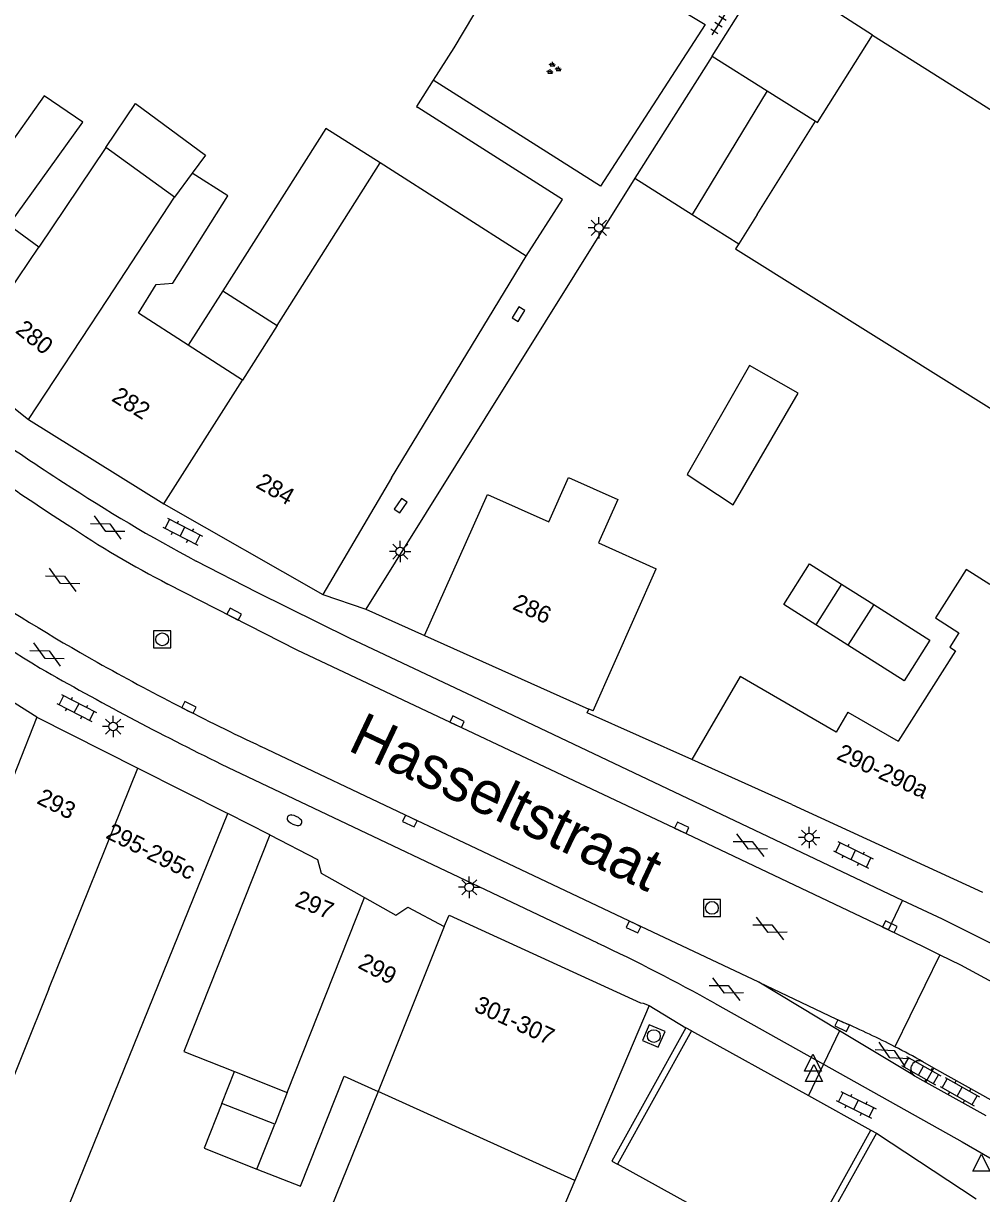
# Model space of a CAD drawing. Extents: x 132998 to 136004, y 396998 to 398512.
# Drawn here: x 133331.8 to 133387.8, y 397708.1 to 397776.5 of the extents above; entities that cross this region are included whole.
import ezdxf

# ---------------------------------------------------------------- set-up
doc = ezdxf.new("R2010")
doc.units = 0
for name, color, linetype in [('gg-afsc-hekwerk', 7, 'Continuous'), ('gg-afsc-muur', 7, 'Continuous'), ('gg-anno-huisnummerreeks BGT', 7, 'Continuous'), ('gg-anno-openbare ruimte label', 7, 'Continuous'), ('gg-bbg-bijgebouw', 7, 'Continuous'), ('gg-bbg-gedigitaliseerde bebouwing', 7, 'Continuous'), ('gg-bbg-gedigitaliseerde bijgebouw', 7, 'Continuous'), ('gg-bbg-hoofdgebouw', 7, 'Continuous'), ('gg-bbg-luifel en loopbrug', 7, 'Continuous'), ('gg-bbg-tussenscheiding', 7, 'Continuous'), ('gg-knt-verharding', 7, 'Continuous'), ('gg-knt-verharding nz', 7, 'Continuous'), ('gt-grn-weggrens', 7, 'Continuous'), ('gt-symb-brandkraan', 7, 'Continuous'), ('gt-symb-gesloten verharding', 7, 'Continuous'), ('gt-symb-groenvak', 7, 'Continuous'), ('gt-symb-klinker verharding', 7, 'Continuous'), ('gt-symb-kolk', 7, 'Continuous'), ('gt-symb-lichtmast', 7, 'Continuous'), ('gt-symb-rioolschacht', 7, 'Continuous'), ('gt-symb-tegel verharding', 7, 'Continuous'), ('gt-symb-waterafsluiter', 7, 'Continuous')]:
    doc.layers.add(name, color=color, linetype=linetype)

# ---------------------------------------------------------------- blocks, each defined once
blk = doc.blocks.new('gt0-TEG1')
at = {"layer": 'gt-symb-tegel verharding'}
for p, q in [((-1.125, 0), (1.125, 0)), ((-0.9, -0.25), (-0.9, 0.25)), ((-0.45, -0.25), (-0.45, 0.25)), ((0, -0.25), (0, 0.25)), ((0.45, -0.25), (0.45, 0.25)), ((0.9, -0.25), (0.9, 0.25))]:
    blk.add_line(p, q, dxfattribs=at)
blk = doc.blocks.new('gt0-GRVAK')
at = {"layer": 'gt-symb-groenvak'}
for p, q in [((-0.11, 0.189), (-0.228, 0.24)), ((-0.182, 0.153), (0.088, 0.153)), ((-0.091, 0.211), (-0.156, 0.322)), ((-0.047, 0.214), (-0.047, 0.393)), ((-0.004, 0.211), (0.061, 0.322)), ((0.015, 0.189), (0.133, 0.24)), ((0.262, -0.052), (0.197, 0.059)), ((0.305, -0.049), (0.305, 0.13)), ((0.349, -0.052), (0.414, 0.059)), ((-0.245, -0.228), (-0.363, -0.177)), ((-0.318, -0.264), (-0.047, -0.264)), ((-0.226, -0.206), (-0.291, -0.095)), ((-0.183, -0.203), (-0.183, -0.024)), ((-0.139, -0.206), (-0.074, -0.095)), ((-0.12, -0.228), (-0.002, -0.177)), ((0.243, -0.074), (0.125, -0.023)), ((0.17, -0.11), (0.441, -0.11)), ((0.368, -0.074), (0.486, -0.023))]:
    blk.add_line(p, q, dxfattribs=at)
blk = doc.blocks.new('gt0-LMAST')
at = {"layer": 'gt-symb-lichtmast'}
for p, q in [((-0.182, 0.173), (-0.447, 0.438)), ((-0.005, 0.246), (-0.005, 0.621)), ((0.172, 0.173), (0.437, 0.438)), ((-0.255, -0.004), (-0.63, -0.004)), ((-0.182, -0.181), (-0.447, -0.446)), ((-0.005, -0.254), (-0.005, -0.629)), ((0.437, -0.446), (0.172, -0.181)), ((0.245, -0.004), (0.62, -0.004))]:
    blk.add_line(p, q, dxfattribs=at)
blk.add_circle((-0.005, -0.004), 0.25, dxfattribs=at)
blk = doc.blocks.new('gt0-KOLK')
at = {"layer": 'gt-symb-kolk'}
blk.add_lwpolyline([(0, 0), (0.375, 0), (0.375, 0.4), (-0.375, 0.4), (-0.375, 0), (0, 0)], dxfattribs=at)
blk = doc.blocks.new('gt0-KL1')
at = {"layer": 'gt-symb-klinker verharding'}
for p, q in [((-1.15, 0.3), (1.15, 0.3)), ((-1, -0.3), (-1, 0.3)), ((-0.5, 0.3), (-0.5, 0.45)), ((0, -0.3), (0, 0.3)), ((0.5, 0.3), (0.5, 0.45)), ((1, -0.3), (1, 0.3)), ((-1.15, -0.3), (1.15, -0.3)), ((-0.5, -0.45), (-0.5, -0.3)), ((0.5, -0.45), (0.5, -0.3))]:
    blk.add_line(p, q, dxfattribs=at)
blk = doc.blocks.new('gt0-WAFSL')
at = {"layer": 'gt-symb-waterafsluiter'}
for p, q in [((-0.5, -0.333), (0, 0.667)), ((0, 0.667), (0.5, -0.333)), ((0.5, -0.333), (-0.5, -0.333))]:
    blk.add_line(p, q, dxfattribs=at)
blk = doc.blocks.new('gt0-GESVH1')
at = {"layer": 'gt-symb-gesloten verharding'}
for p, q in [((-0.992, -0.261), (0.008, 0.239)), ((0.008, -0.261), (-0.992, 0.239)), ((0.008, 0.239), (1.008, -0.261)), ((1.008, 0.239), (0.008, -0.261))]:
    blk.add_line(p, q, dxfattribs=at)
blk = doc.blocks.new('gt0-RS')
at = {"layer": 'gt-symb-rioolschacht'}
blk.add_lwpolyline([(-0.5, -0.5), (0.5, -0.5), (0.5, 0.5), (-0.5, 0.5)], close=True, dxfattribs=at)
blk.add_circle((0, 0), 0.375, dxfattribs=at)
blk = doc.blocks.new('gt0-BR')
at = {"layer": 'gt-symb-brandkraan'}
for centre, radius, start, end in [((-0.244, 0), 0.206, 107.56694, 252.43307), ((0.599, -2.664), 3, 106.89205, 107.56694), ((0, -0.691), 0.938, 73.10799, 106.89205), ((-0.599, -2.664), 3, 72.43309, 73.10799), ((0.244, 0), 0.206, 287.56695, 72.43309), ((0.599, 2.664), 3, 252.43307, 253.10797), ((0, 0.691), 0.938, 253.10797, 286.89206), ((-0.599, 2.664), 3, 286.89206, 287.56695)]:
    blk.add_arc(centre, radius, start, end, dxfattribs=at)

msp = doc.modelspace()

# ---------------------------------------------------------------- linework, layer by layer
at = {"layer": 'gg-afsc-hekwerk'}
msp.add_lwpolyline([(133364.061, 397708.834), (133360.057, 397699.402), (133358.146, 397700.213)], dxfattribs=at)
at = {"layer": 'gg-afsc-muur'}
for p, q in [((133367.568, 397767.456), (133351.829, 397742.259)), ((133351.829, 397742.259), (133355.26, 397740.72)), ((133370.878, 397717.578), (133366.549, 397709.784)), ((133352.561, 397714.038), (133348.385, 397703.774)), ((133381.691, 397711.599), (133376.372, 397702.041)), ((133377.037, 397703.996), (133381.368, 397711.779))]:
    msp.add_line(p, q, dxfattribs=at)
for points in [[(133361.212, 397762.898), (133363.325, 397766.211), (133354.875, 397771.59)], [(133370.894, 397733.467), (133364.766, 397736.188), (133364.877, 397736.409)]]:
    msp.add_lwpolyline(points, dxfattribs=at)
at = {"layer": 'gg-bbg-bijgebouw'}
for p, q in [((133372.089, 397774.61), (133367.568, 397767.456)), ((133372.089, 397774.61), (133375.297, 397772.581)), ((133375.297, 397772.581), (133378.125, 397770.792)), ((133342.372, 397710.713), (133345.466, 397709.498))]:
    msp.add_line(p, q, dxfattribs=at)
at = {"layer": 'gg-bbg-gedigitaliseerde bebouwing'}
for p, q in [((133336.627, 397769.252), (133332.699, 397763.426)), ((133340.638, 397766.352), (133336.627, 397769.252)), ((133361.212, 397762.898), (133352.66, 397768.356)), ((133341.676, 397767.76), (133340.638, 397766.352)), ((133346.639, 397758.855), (133344.612, 397755.656)), ((133344.612, 397755.656), (133341.449, 397757.687)), ((133386.519, 397740.869), (133385.978, 397740.02)), ((133386.311, 397739.81), (133382.971, 397734.521)), ((133385.978, 397740.02), (133386.311, 397739.81)), ((133380.027, 397736.235), (133382.971, 397734.521)), ((133332.59, 397735.93), (133328.369, 397725.264)), ((133368.404, 397719.063), (133364.061, 397708.834)), ((133367.9, 397719.23), (133368.054, 397719.211)), ((133368.054, 397719.211), (133368.404, 397719.063)), ((133344.149, 397715.2), (133347.239, 397713.975)), ((133350.564, 397714.942), (133352.561, 397714.038)), ((133364.061, 397708.834), (133352.561, 397714.038)), ((133347.239, 397713.975), (133346.502, 397712.115))]:
    msp.add_line(p, q, dxfattribs=at)
for points in [[(133332.699, 397763.426), (133330.955, 397764.708), (133335.276, 397770.733), (133333.017, 397772.281), (133330.625, 397768.894)], [(133341.449, 397757.687), (133338.529, 397759.563), (133339.564, 397761.236), (133340.534, 397761.33), (133343.768, 397766.434), (133341.676, 397767.76)], [(133373.642, 397763.628), (133373.451, 397763.322), (133390.68, 397752.542), (133395.208, 397759.78), (133400.491, 397756.475), (133397.145, 397751.126), (133404.634, 397746.446)], [(133355.26, 397740.72), (133358.956, 397748.966), (133362.529, 397747.365), (133363.688, 397749.951), (133366.565, 397748.662), (133365.429, 397746.126), (133368.808, 397744.612)], [(133388.322, 397743.704), (133386.942, 397744.581), (133385.14, 397741.746), (133386.519, 397740.869)], [(133328.674, 397708.564), (133327.962, 397706.81), (133333.345, 397704.624), (133343.77, 397730.3)], [(133346.22, 397729.06), (133341.189, 397716.374), (133344.149, 397715.2)]]:
    msp.add_lwpolyline(points, dxfattribs=at)
at = {"layer": 'gg-bbg-gedigitaliseerde bijgebouw'}
for p, q in [((133349.491, 397770.378), (133343.464, 397760.867)), ((133352.66, 397768.356), (133349.491, 397770.378)), ((133367.568, 397767.456), (133370.914, 397765.348)), ((133370.914, 397765.348), (133373.642, 397763.628)), ((133343.464, 397760.867), (133346.639, 397758.855)), ((133379.655, 397743.707), (133381.534, 397742.517)), ((133380.027, 397740.137), (133378.148, 397741.328)), ((133343.412, 397713.339), (133342.372, 397710.713)), ((133346.502, 397712.115), (133343.412, 397713.339))]:
    msp.add_line(p, q, dxfattribs=at)
for points in [[(133370.618, 397750.129), (133373.306, 397748.35), (133377.11, 397754.891), (133374.272, 397756.515), (133370.618, 397750.129)], [(133378.148, 397741.328), (133376.268, 397742.519), (133377.775, 397744.898), (133379.655, 397743.707)], [(133381.534, 397742.517), (133384.815, 397740.438), (133383.308, 397738.059), (133380.027, 397740.137)]]:
    msp.add_lwpolyline(points, dxfattribs=at)
at = {"layer": 'gg-bbg-hoofdgebouw'}
for p, q in [((133381.462, 397775.826), (133389.388, 397770.831)), ((133353.33, 397749.93), (133361.212, 397762.898)), ((133328.066, 397756.554), (133332.11, 397753.34)), ((133332.11, 397753.34), (133340.02, 397748.41)), ((133353.33, 397749.93), (133349.31, 397743.11)), ((133340.02, 397748.41), (133349.31, 397743.11)), ((133365.12, 397736.3), (133368.808, 397744.612)), ((133355.26, 397740.72), (133364.877, 397736.409)), ((133365.12, 397736.3), (133364.877, 397736.409)), ((133332.59, 397735.93), (133338.5, 397732.954)), ((133376.74, 397730.83), (133370.894, 397733.467)), ((133338.5, 397732.954), (133343.77, 397730.3)), ((133376.74, 397730.83), (133387.9, 397725.69))]:
    msp.add_line(p, q, dxfattribs=at)
for points in [[(133378.125, 397770.792), (133378.245, 397770.716), (133381.462, 397775.826)], [(133380.027, 397736.235), (133379.337, 397735.051), (133373.72, 397738.321), (133370.894, 397733.467)], [(133346.22, 397729.06), (133349.01, 397727.6), (133349.22, 397726.8), (133351.756, 397725.375)], [(133351.756, 397725.375), (133353.58, 397724.35), (133354.29, 397724.81), (133356.41, 397723.68)], [(133356.41, 397723.68), (133356.7, 397724.35), (133367.9, 397719.23)], [(133345.466, 397709.498), (133348.015, 397708.497), (133350.564, 397714.942)]]:
    msp.add_lwpolyline(points, dxfattribs=at)
at = {"layer": 'gg-bbg-luifel en loopbrug'}
for p, q in [((133343.464, 397760.867), (133341.449, 397757.687)), ((133370.878, 397717.578), (133370.555, 397717.757)), ((133370.878, 397717.578), (133377.712, 397713.8)), ((133343.412, 397713.339), (133344.149, 397715.2)), ((133377.712, 397713.8), (133381.368, 397711.779)), ((133381.368, 397711.779), (133381.691, 397711.599)), ((133381.691, 397711.599), (133387.534, 397707.756)), ((133377.037, 397703.996), (133366.549, 397709.784))]:
    msp.add_line(p, q, dxfattribs=at)
for points in [[(133336.627, 397769.252), (133338.362, 397771.826), (133342.451, 397768.812), (133341.676, 397767.76)], [(133370.555, 397717.757), (133366.224, 397709.961), (133366.549, 397709.784)]]:
    msp.add_lwpolyline(points, dxfattribs=at)
at = {"layer": 'gg-bbg-tussenscheiding'}
for p, q in [((133375.297, 397772.581), (133370.914, 397765.348)), ((133374.71, 397765.334), (133378.125, 397770.792)), ((133346.639, 397758.855), (133352.66, 397768.356)), ((133336.721, 397760.375), (133340.638, 397766.352)), ((133374.71, 397765.334), (133373.642, 397763.628)), ((133328.066, 397756.554), (133332.699, 397763.426)), ((133332.11, 397753.34), (133336.721, 397760.375)), ((133340.02, 397748.41), (133344.612, 397755.656)), ((133379.655, 397743.707), (133378.148, 397741.328)), ((133381.534, 397742.517), (133380.027, 397740.137)), ((133333.297, 397720.039), (133338.5, 397732.954)), ((133347.239, 397713.975), (133351.756, 397725.375)), ((133356.41, 397723.68), (133352.561, 397714.038)), ((133333.297, 397720.039), (133328.674, 397708.564)), ((133345.466, 397709.498), (133346.502, 397712.115))]:
    msp.add_line(p, q, dxfattribs=at)
at = {"layer": 'gg-knt-verharding'}
for p, q in [((133372.089, 397774.61), (133375.17, 397779.511)), ((133349.31, 397743.11), (133351.829, 397742.259)), ((133332.59, 397735.93), (133330.58, 397737.2)), ((133343.379, 397733.193), (133365.378, 397722.723)), ((133346.22, 397729.06), (133343.77, 397730.3)), ((133382.39, 397723.49), (133384.422, 397722.515)), ((133384.422, 397722.515), (133385.404, 397722.031)), ((133385.404, 397722.031), (133382.77, 397716.654)), ((133374.807, 397720.427), (133379.776, 397718.075)), ((133372.223, 397719.207), (133378.598, 397715.634)), ((133385.058, 397715.396), (133384.409, 397715.78)), ((133383.915, 397714.959), (133384.587, 397714.576)), ((133384.587, 397714.576), (133385.058, 397715.396)), ((133388.583, 397713.423), (133385.058, 397715.396)), ((133384.587, 397714.576), (133388.094, 397712.634))]:
    msp.add_line(p, q, dxfattribs=at)
for points in [[(133368.314, 397778.474), (133371.673, 397776.458), (133365.56, 397766.992), (133355.773, 397773.204)], [(133358.126, 397777.018), (133356.972, 397775.096), (133355.773, 397773.204)], [(133355.773, 397773.204), (133354.791, 397771.655), (133354.875, 397771.59)], [(133383.222, 397725.214), (133358.11, 397737.148), (133350.87, 397740.563), (133345.478, 397743.218), (133341.913, 397745.066)], [(133382.39, 397723.49), (133370.219, 397729.279), (133347.82, 397739.861), (133340.255, 397743.722)], [(133374.807, 397720.427), (133367.573, 397723.837), (133357.955, 397728.416), (133354.488, 397730.036), (133345.697, 397734.222)], [(133393.328, 397720.267), (133391.011, 397721.392), (133385.55, 397724.108), (133383.222, 397725.214)], [(133378.598, 397715.634), (133386.7, 397711.092), (133394.052, 397706.834)]]:
    msp.add_lwpolyline(points, dxfattribs=at)
for centre, radius, start, end in [((133384.951, 397829.403), 94.543, 230.97473, 237.50194), ((133404.569, 397856.515), 129.915, 232.71477, 237.29214), ((133387.081, 397830.091), 96.277, 236.65268, 242.02128), ((133400.608, 397851.026), 131.118, 230.81871, 238.85282), ((133393.594, 397841.152), 117.082, 231.61984, 240.60315), ((133367.693, 397796.876), 59.818, 236.14539, 242.69747), ((133420.936, 397892.206), 176.919, 240.11679, 243.99971), ((133411.946, 397874.788), 155.396, 240.79537, 244.76537), ((133313.811, 397613.911), 120.412, 60.98114, 64.64339), ((133357.772, 397667.849), 54.834, 62.87853, 66.34195), ((133357.846, 397667.941), 54.719, 60.95862, 62.90367), ((133384.184, 397715.356), 0.48, 62.01691, 235.91201)]:
    msp.add_arc(centre, radius, start, end, dxfattribs=at)
at = {"layer": 'gg-knt-verharding nz'}
for p, q in [((133381.462, 397775.826), (133375.342, 397779.778)), ((133379.54, 397717.586), (133374.807, 397720.427)), ((133368.404, 397719.063), (133370.555, 397717.757)), ((133383.915, 397714.959), (133379.54, 397717.586))]:
    msp.add_line(p, q, dxfattribs=at)
msp.add_lwpolyline([(133385.404, 397722.031), (133386.603, 397721.44), (133391.068, 397719.024), (133391.167, 397719.169), (133394.73, 397717.155)], dxfattribs=at)
at = {"layer": 'gt-grn-weggrens'}
for p, q in [((133382.39, 397723.49), (133383.222, 397725.214)), ((133379.54, 397717.586), (133378.598, 397715.634)), ((133378.598, 397715.634), (133377.712, 397713.8))]:
    msp.add_line(p, q, dxfattribs=at)

# ---------------------------------------------------------------- block references
at = {"layer": 'gt-symb-brandkraan', "rotation": -25.074419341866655}
msp.add_blockref('gt0-BR', (133347.659, 397729.904), dxfattribs=at)
at = {"layer": 'gt-symb-gesloten verharding'}
for p, rotation in [((133336.737, 397747.037), -27.38497058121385), ((133334.094, 397743.982), -27.38497058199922), ((133333.186, 397739.605), -27.38497058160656), ((133374.311, 397728.456), -26.28331291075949), ((133375.467, 397723.584), -26.283312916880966), ((133372.907, 397720.033), -26.283312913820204), ((133382.602, 397716.229), -29.460713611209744)]:
    msp.add_blockref('gt0-GESVH1', p, dxfattribs=dict(at, rotation=rotation))
at = {"layer": 'gt-symb-groenvak'}
msp.add_blockref('gt0-GRVAK', (133362.788, 397773.875), dxfattribs=at)
at = {"layer": 'gt-symb-klinker verharding'}
for p, rotation in [((133341.114, 397746.789), -27.38497058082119), ((133334.92, 397736.467), -27.38497058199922), ((133380.339, 397727.878), -26.283312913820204), ((133384.302, 397715.247), -29.4607136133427), ((133386.562, 397714.02), -29.460713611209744), ((133380.504, 397713.262), -26.283312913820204)]:
    msp.add_blockref('gt0-KL1', p, dxfattribs=dict(at, rotation=rotation))
at = {"layer": 'gt-symb-kolk'}
for p, rotation in [((133360.932, 397759.403), 58.407508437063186), ((133354.034, 397748.198), 56.341728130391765), ((133344.039, 397741.78), -27.16772453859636), ((133341.401, 397736.329), -26.998144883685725), ((133357.08, 397735.488), -25.280154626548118), ((133354.488, 397730.036), 154.96165655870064), ((133370.219, 397729.279), -25.29819500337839), ((133367.573, 397723.837), 154.54289967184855), ((133382.39, 397723.49), -25.431772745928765), ((133379.776, 397718.075), 154.7198453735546)]:
    msp.add_blockref('gt0-KOLK', p, dxfattribs=dict(at, rotation=rotation))
at = {"layer": 'gt-symb-lichtmast'}
for p in [(133365.46, 397764.564), (133353.848, 397745.624), (133337.061, 397735.388), (133377.759, 397728.894), (133357.883, 397725.984)]:
    msp.add_blockref('gt0-LMAST', p, dxfattribs=at)
at = {"layer": 'gt-symb-rioolschacht'}
for p in [(133339.922, 397740.486), (133372.071, 397724.777)]:
    msp.add_blockref('gt0-RS', p, dxfattribs=at)
at = {"layer": 'gt-symb-rioolschacht', "rotation": -23.156205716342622}
msp.add_blockref('gt0-RS', (133368.674, 397717.277), dxfattribs=at)
at = {"layer": 'gt-symb-tegel verharding', "rotation": 57.86710413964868}
msp.add_blockref('gt0-TEG1', (133372.689, 397776.812), dxfattribs=at)
at = {"layer": 'gt-symb-waterafsluiter'}
for p in [(133377.976, 397715.562), (133378.04, 397714.956), (133387.83, 397709.704)]:
    msp.add_blockref('gt0-WAFSL', p, dxfattribs=at)

# ---------------------------------------------------------------- texts
at = {"layer": 'gg-anno-huisnummerreeks BGT'}
for s, rotation, p in [('280', 321.5, (133331.28, 397758.47)), ('282', 328.1, (133336.906, 397754.475)), ('284', 330.3, (133345.337, 397749.406)), ('286', 335.9, (133360.352, 397742.273)), ('290-290a', 335.3, (133379.299, 397733.504)), ('293', 333.3, (133332.531, 397730.921)), ('295-295c', 333.3, (133336.56, 397728.891)), ('297', 338.4, (133347.622, 397724.907)), ('299', 331.9, (133351.306, 397721.303)), ('301-307', 335.4, (133358.098, 397718.764))]:
    msp.add_text(s, height=1, rotation=rotation, dxfattribs=at).set_placement(p)
at = {"layer": 'gg-anno-openbare ruimte label'}
msp.add_text('Hasseltstraat', height=2.5, rotation=334.7, dxfattribs=at).set_placement((133350.7, 397734.026))

doc.saveas('drawing.dxf')
